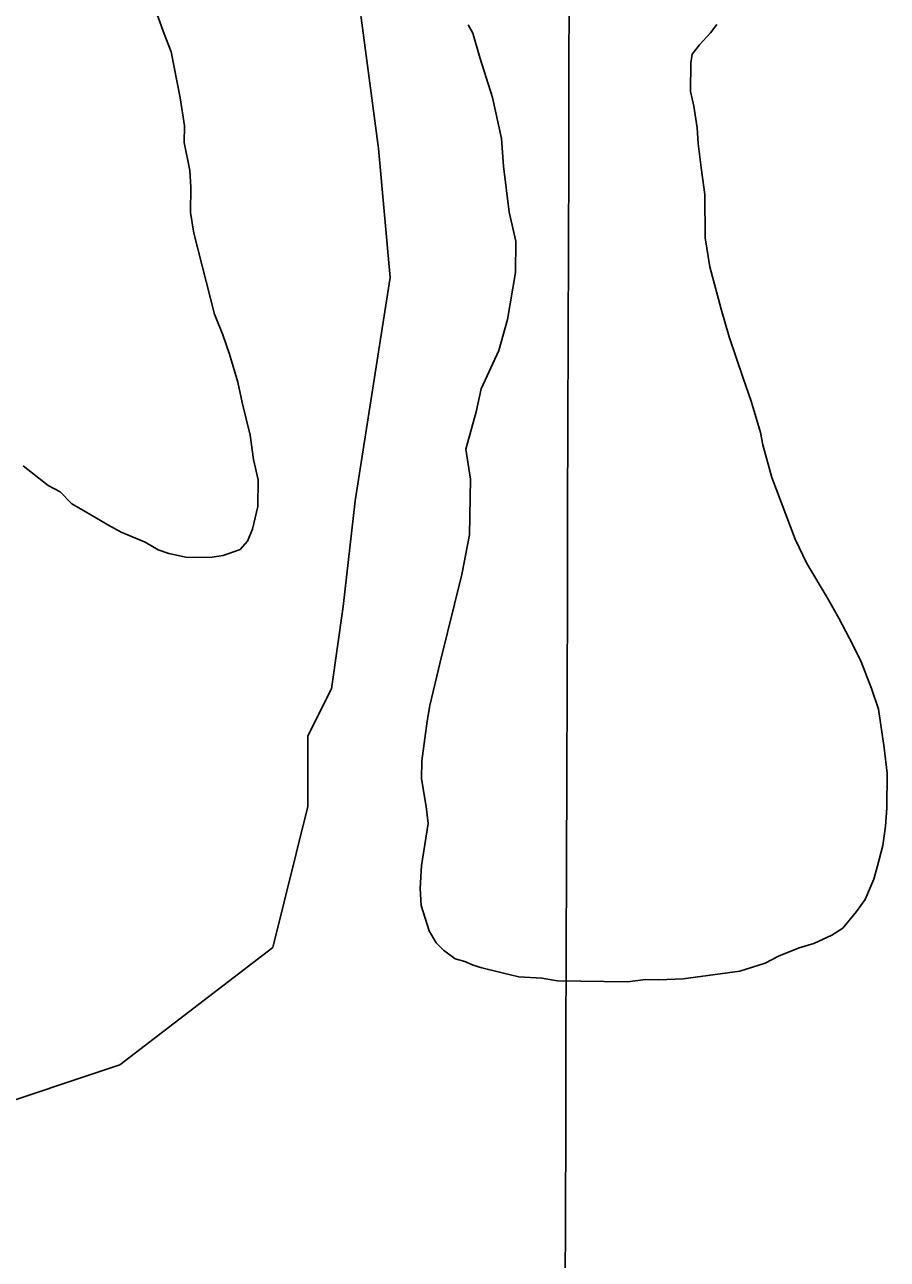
# Model space of a CAD drawing. Extents: x 3161514 to 3199414, y 831166 to 856601.
# Drawn here: x 3170653 to 3171117, y 839105 to 839768 of the extents above; entities that cross this region are included whole.
import ezdxf

# ---------------------------------------------------------------- set-up
doc = ezdxf.new("R2010")
doc.units = 0
for name, color, linetype in [('V-GRID-MAJR', 7, 'Continuous'), ('V-SITE-VEGE', 7, 'Continuous'), ('V-TOPO-SHOR', 7, 'Continuous')]:
    doc.layers.add(name, color=color, linetype=linetype)

msp = doc.modelspace()

# ---------------------------------------------------------------- linework, layer by layer
at = {"layer": 'V-GRID-MAJR'}
msp.add_spline([(3170936.04, 836618.42), (3170954.55, 842678.86), (3170973.07, 848741.25), (3170991.59, 854803.68), (3170991.59, 854805.58)], degree=3, dxfattribs=at)
at = {"layer": 'V-SITE-VEGE'}
for p, q in [((3170728.3, 839763.53), (3170724.56, 839773.96)), ((3170732.06, 839753.76), (3170728.3, 839763.53)), ((3170891.71, 839768.41), (3170894.23, 839763.84)), ((3170894.23, 839763.84), (3170897.94, 839750.82)), ((3171016, 839757.62), (3171021.92, 839764.02)), ((3171021.92, 839764.02), (3171025.23, 839768.51)), ((3171012.04, 839752.49), (3171016, 839757.62)), ((3170736.9, 839729.06), (3170732.06, 839753.76)), ((3170897.94, 839750.82), (3170904.78, 839729.34)), ((3171011.33, 839747.96), (3171012.04, 839752.49)), ((3171011.12, 839732.41), (3171011.33, 839747.96)), ((3171012.95, 839724.61), (3171011.12, 839732.41)), ((3170739.29, 839714.12), (3170736.9, 839729.06)), ((3170904.78, 839729.34), (3170909.66, 839707.24)), ((3171014.74, 839712.92), (3171012.95, 839724.61)), ((3170739.16, 839705.05), (3170739.29, 839714.12)), ((3171015.27, 839704.49), (3171014.74, 839712.92)), ((3170742.2, 839690.1), (3170739.16, 839705.05)), ((3170909.66, 839707.24), (3170910.75, 839692.32)), ((3171017.01, 839690.2), (3171015.27, 839704.49)), ((3170742.72, 839681.02), (3170742.2, 839690.1)), ((3170910.75, 839692.32), (3170913.65, 839667.65)), ((3171018.78, 839677.21), (3171017.01, 839690.2)), ((3170742.54, 839667.41), (3170742.72, 839681.02)), ((3171019.11, 839653.88), (3171018.78, 839677.21)), ((3170744.33, 839656.37), (3170742.54, 839667.41)), ((3170913.65, 839667.65), (3170917.32, 839652.04)), ((3170755.39, 839612.79), (3170744.33, 839656.37)), ((3170917.32, 839652.04), (3170917.09, 839635.19)), ((3171021.48, 839638.29), (3171019.11, 839653.88)), ((3171027.65, 839615.52), (3171021.48, 839638.29)), ((3170917.09, 839635.19), (3170912.85, 839609.97)), ((3170759.78, 839601.71), (3170755.39, 839612.79)), ((3170912.85, 839609.97), (3170908.08, 839593.19)), ((3171031.98, 839600.55), (3171027.65, 839615.52)), ((3170763.52, 839591.29), (3170759.78, 839601.71)), ((3171039.46, 839578.41), (3171031.98, 839600.55)), ((3170767.85, 839576.32), (3170763.52, 839591.29)), ((3170908.08, 839593.19), (3170898.73, 839572.57)), ((3171043.82, 839566.04), (3171039.46, 839578.41)), ((3170770.29, 839565.27), (3170767.85, 839576.32)), ((3170898.73, 839572.57), (3170895.96, 839560.3)), ((3170774.59, 839547.71), (3170770.29, 839565.27)), ((3171048.77, 839549.12), (3171043.82, 839566.04)), ((3170895.96, 839560.3), (3170890.5, 839540.28)), ((3170776.35, 839534.72), (3170774.59, 839547.71)), ((3171049.98, 839542.62), (3171048.77, 839549.12)), ((3170890.5, 839540.28), (3170892.87, 839524.04)), ((3171054.93, 839525.05), (3171049.98, 839542.62)), ((3170652.51, 839531.24), (3170665.98, 839520.69)), ((3170778.79, 839523.67), (3170776.35, 839534.72)), ((3170778.6, 839509.41), (3170778.79, 839523.67)), ((3170892.87, 839524.04), (3170892.46, 839494.23)), ((3171067.43, 839491.82), (3171054.93, 839525.05)), ((3170665.98, 839520.69), (3170672.41, 839517.36)), ((3170672.41, 839517.36), (3170678.8, 839510.79)), ((3170678.8, 839510.79), (3170685.88, 839506.8)), ((3170685.88, 839506.8), (3170698.09, 839499.51)), ((3170775.84, 839497.14), (3170778.6, 839509.41)), ((3170698.09, 839499.51), (3170705.17, 839495.52)), ((3170773.16, 839490.69), (3170775.84, 839497.14)), ((3170705.17, 839495.52), (3170718.05, 839490.16)), ((3170769.2, 839486.21), (3170773.16, 839490.69)), ((3170892.46, 839494.23), (3170888.28, 839472.9)), ((3171073.73, 839478.77), (3171067.43, 839491.82)), ((3170718.05, 839490.16), (3170725.13, 839486.17)), ((3170725.13, 839486.17), (3170730.93, 839484.15)), ((3170730.93, 839484.15), (3170739.98, 839482.08)), ((3170760.09, 839483.09), (3170769.2, 839486.21)), ((3170739.98, 839482.08), (3170752.94, 839481.9)), ((3170752.94, 839481.9), (3170760.09, 839483.09)), ((3171084.5, 839460.47), (3171073.73, 839478.77)), ((3170888.28, 839472.9), (3170876.61, 839425.75)), ((3171090.82, 839449.37), (3171084.5, 839460.47)), ((3171098.4, 839435.01), (3171090.82, 839449.37)), ((3171102.81, 839425.87), (3171098.4, 839435.01)), ((3170876.61, 839425.75), (3170871.1, 839402.49)), ((3171108.45, 839411.53), (3171102.81, 839425.87)), ((3171112.19, 839400.46), (3171108.45, 839411.53)), ((3170871.1, 839402.49), (3170869.69, 839394.08)), ((3171115.14, 839379.68), (3171112.19, 839400.46)), ((3170869.69, 839394.08), (3170866.81, 839372.74)), ((3171116.9, 839366.05), (3171115.14, 839379.68)), ((3170866.81, 839372.74), (3170866.67, 839363.02)), ((3171116.64, 839347.26), (3171116.9, 839366.05)), ((3170866.67, 839363.02), (3170869.06, 839348.08)), ((3170869.06, 839348.08), (3170870.23, 839338.98)), ((3171115.86, 839337.54), (3171116.64, 839347.26)), ((3170870.23, 839338.98), (3170866.68, 839316.35)), ((3171114.42, 839327.19), (3171115.86, 839337.54)), ((3171111.68, 839316.21), (3171114.42, 839327.19)), ((3170866.68, 839316.35), (3170865.86, 839304.05)), ((3171109.63, 839309.11), (3171111.68, 839316.21)), ((3171104.94, 839298.16), (3171109.63, 839309.11)), ((3170865.86, 839304.05), (3170866.38, 839294.96)), ((3171100.32, 839291.74), (3171104.94, 839298.16)), ((3170866.38, 839294.96), (3170870.73, 839281.29)), ((3171093.06, 839282.77), (3171100.32, 839291.74)), ((3170870.73, 839281.29), (3170874.53, 839274.76)), ((3171077.4, 839274.55), (3171087.18, 839278.96)), ((3171087.18, 839278.96), (3171093.06, 839282.77)), ((3170874.53, 839274.76), (3170878.37, 839270.82)), ((3171058.51, 839267.69), (3171069.58, 839272.07)), ((3171069.58, 839272.07), (3171077.4, 839274.55)), ((3170878.37, 839270.82), (3170884.78, 839266.19)), ((3170884.78, 839266.19), (3170889.95, 839264.83)), ((3170889.95, 839264.83), (3170894.46, 839262.82)), ((3171051.32, 839263.9), (3171058.51, 839267.69)), ((3170894.46, 839262.82), (3170898.98, 839261.46)), ((3170898.98, 839261.46), (3170909.96, 839258.71)), ((3170909.96, 839258.71), (3170919, 839256.65)), ((3171007.13, 839255.43), (3171037.65, 839259.55)), ((3171037.65, 839259.55), (3171051.32, 839263.9)), ((3170919, 839256.65), (3170931.31, 839255.83)), ((3170931.31, 839255.83), (3170939.71, 839254.42)), ((3170939.71, 839254.42), (3170977.3, 839253.9)), ((3170977.3, 839253.9), (3170987.04, 839255.06)), ((3170987.04, 839255.06), (3170994.16, 839254.96)), ((3170994.16, 839254.96), (3171007.13, 839255.43))]:
    msp.add_line(p, q, dxfattribs=at)
at = {"layer": 'V-TOPO-SHOR'}
msp.add_lwpolyline([(3170944.57, 840674.53), (3170938.26, 840560.85), (3170881.41, 840504), (3170843.52, 840466.11), (3170805.62, 840421.9), (3170786.68, 840339.79), (3170811.94, 840270.32), (3170830.89, 840200.84), (3170830.89, 840118.74), (3170818.26, 840061.89), (3170792.99, 839960.84), (3170811.94, 839866.1), (3170830.89, 839796.63), (3170843.52, 839701.89), (3170849.83, 839632.42), (3170830.89, 839512.42), (3170824.57, 839455.57), (3170818.26, 839411.36), (3170805.62, 839386.1), (3170805.62, 839348.2), (3170786.68, 839272.41), (3170704.57, 839209.26), (3170628.78, 839183.99), (3170567.2, 839164.26)], dxfattribs=at)

doc.saveas('drawing.dxf')
